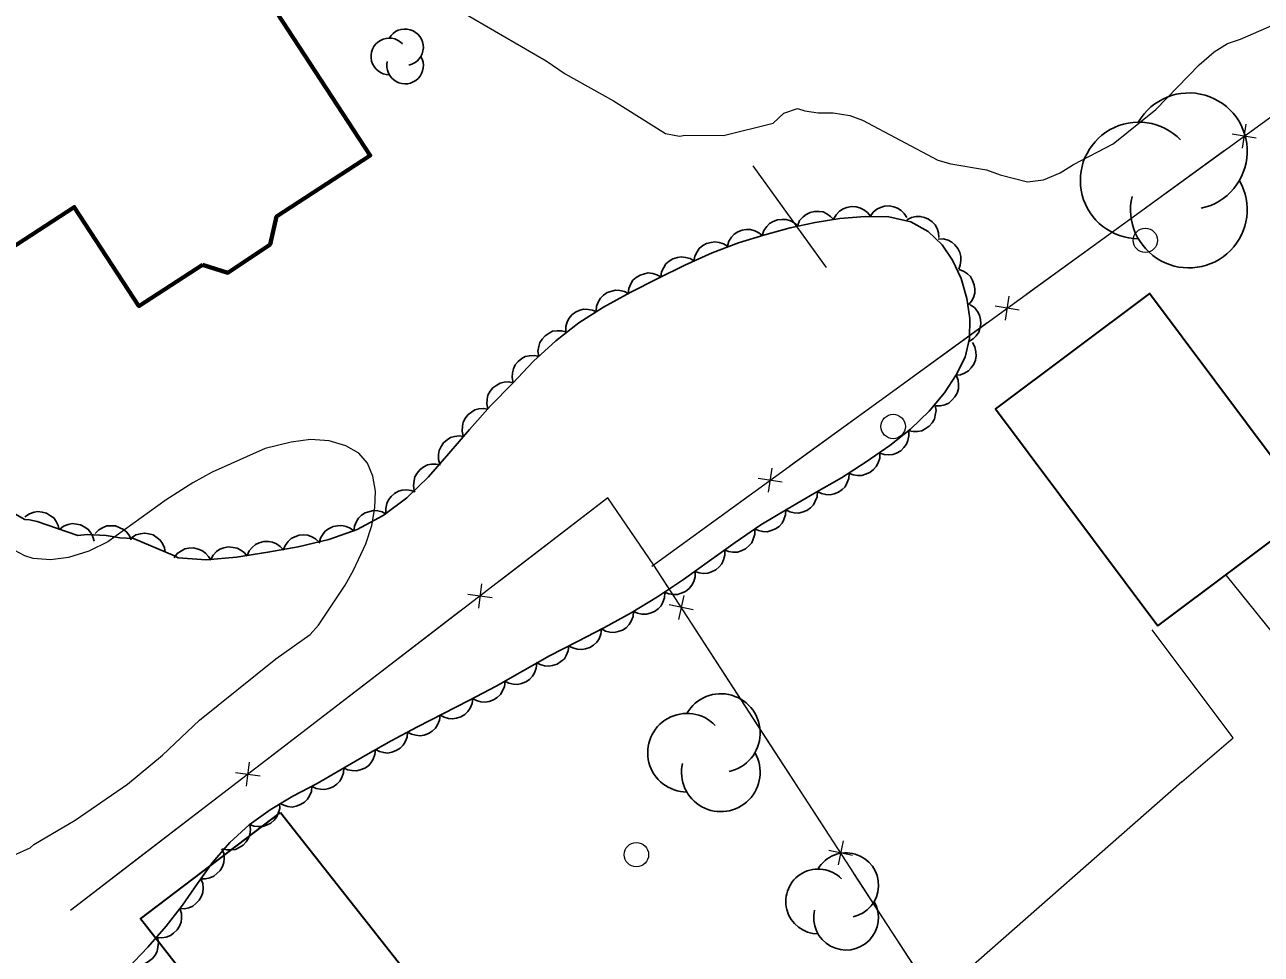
# Model space of a CAD drawing. Extents: x 356765 to 358572, y 5103174 to 5104650.
# Drawn here: x 358012.8 to 358063.4, y 5103756.4 to 5103794.5 of the extents above; entities that cross this region are included whole.
import ezdxf

# ---------------------------------------------------------------- set-up
doc = ezdxf.new("R2010")
doc.units = 0
doc.header["$LTSCALE"] = 0.6
doc.linetypes.add('DOT_DASHED', pattern=[7.7, 5, -1.2, 0.3, -1.2])
for name, color, linetype, lineweight in [('19', 7, 'Continuous', 13), ('2', 7, 'Continuous', 13), ('31', 7, 'Continuous', 70), ('36', 7, 'Continuous', 13), ('37', 7, 'Continuous', 13), ('44', 7, 'Continuous', 25)]:
    doc.layers.add(name, color=color, linetype=linetype, lineweight=lineweight)

msp = doc.modelspace()

# ---------------------------------------------------------------- linework, layer by layer
at = {"layer": '19'}
msp.add_line((358060.17, 5103763.45), (358050.06, 5103754.58), dxfattribs=at)
for points in [[(358061.98, 5103771.91), (358065.47, 5103767.59)], [(358060.17, 5103763.45), (358062.28, 5103765.25), (358058.95, 5103769.68)]]:
    msp.add_lwpolyline(points, dxfattribs=at)
at = {"layer": '2'}
for points in [[(358030.74, 5103794.98), (358034.12, 5103793.01), (358034.9, 5103792.48), (358036.88, 5103791.36), (358039.02, 5103790.03), (358039.59, 5103789.92), (358039.82, 5103789.96), (358041.39, 5103789.94), (358043.42, 5103790.45), (358043.86, 5103790.86), (358044.42, 5103791.05), (358044.72, 5103790.95), (358045.27, 5103790.87), (358045.88, 5103790.87), (358046.57, 5103790.76), (358047.08, 5103790.57), (358050.17, 5103788.93), (358050.7, 5103788.78), (358052.17, 5103788.54), (358052.73, 5103788.34), (358053.85, 5103788.04), (358054.5, 5103788.13), (358055.18, 5103788.41), (358055.73, 5103788.75), (358057.36, 5103789.61), (358059.11, 5103791.01), (358060.88, 5103792.84), (358061.5, 5103793.37), (358062.04, 5103793.71), (358062.58, 5103793.9), (358065.99, 5103795.38)], [(358012.31, 5103760.45), (358012.98, 5103760.75), (358013.13, 5103760.88), (358014.83, 5103761.88), (358016.97, 5103763.36), (358018.4, 5103764.55), (358019.92, 5103765.98), (358023.05, 5103768.5), (358024.46, 5103769.49), (358024.79, 5103769.87), (358025.89, 5103771.51), (358026.23, 5103772.13), (358026.73, 5103773.21), (358026.98, 5103773.96), (358027.1, 5103774.68), (358027.13, 5103775.36), (358027.02, 5103775.98), (358026.8, 5103776.51), (358026.45, 5103776.93), (358025.92, 5103777.22), (358025.24, 5103777.43), (358024.47, 5103777.49), (358023.68, 5103777.38), (358022.61, 5103777.12), (358020.44, 5103776.15), (358019.65, 5103775.71), (358018.56, 5103775.01), (358016.17, 5103773.29), (358015.38, 5103772.91), (358014.56, 5103772.65), (358013.82, 5103772.55), (358013.1, 5103772.61), (358012.77, 5103772.71), (358012.15, 5103773.05)]]:
    msp.add_lwpolyline(points, dxfattribs=at)
at = {"layer": '31'}
msp.add_lwpolyline([(358020.04, 5103784.65), (358021.08, 5103784.32), (358022.81, 5103785.48), (358023.08, 5103786.63), (358026.92, 5103789.13), (358021.07, 5103798.09), (358017.77, 5103795.96), (358013.57, 5103802.41), (358008.53, 5103799.13), (358007.33, 5103798.34), (358011.5, 5103791.95), (358007.74, 5103789.5), (358010.98, 5103784.53), (358014.79, 5103787.01), (358017.44, 5103782.95)], close=True, dxfattribs=at)
at = {"layer": '31', "lineweight": 35}
for points in [[(358059.19, 5103769.85), (358065.5, 5103774.58), (358058.85, 5103783.47), (358052.54, 5103778.74), (358059.19, 5103769.85)], [(358023.24, 5103762.2), (358029.12, 5103754.72), (358023.52, 5103750.13), (358017.51, 5103757.84), (358023.24, 5103762.2)]]:
    msp.add_lwpolyline(points, close=True, dxfattribs=at)
at = {"layer": '36'}
for centre in [(358058.6738, 5103785.6471), (358048.343, 5103778.018), (358037.8222, 5103760.4654)]:
    msp.add_circle(centre, 0.5, dxfattribs=at)
at = {"layer": '37'}
for p, q in [((358038.45, 5103772.29), (358065.23, 5103791.74)), ((358063.22, 5103789.84), (358062.23, 5103790)), ((358062.65, 5103789.43), (358062.8, 5103790.41)), ((358057.87, 5103786.39), (358061.91, 5103789.33)), ((358042.59, 5103788.7), (358045.6, 5103784.54)), ((358042.59, 5103788.7), (358045.52, 5103784.65)), ((358053.82, 5103783.46), (358057.87, 5103786.39)), ((358053.51, 5103782.79), (358052.52, 5103782.95)), ((358052.94, 5103782.37), (358053.09, 5103783.36)), ((358048.16, 5103779.34), (358052.2, 5103782.28)), ((358044.11, 5103776.4), (358048.16, 5103779.34)), ((358043.23, 5103775.32), (358043.38, 5103776.31)), ((358043.8, 5103775.74), (358042.81, 5103775.89)), ((358038.45, 5103772.29), (358042.5, 5103775.23)), ((358036.17, 5103774.73), (358032.21, 5103771.68)), ((358031.48, 5103771.57), (358031.35, 5103770.57)), ((358030.92, 5103771.14), (358031.91, 5103771.01)), ((358040.15, 5103770.5), (358039.17, 5103770.71)), ((358039.76, 5103771.09), (358039.55, 5103770.11)), ((358030.62, 5103770.46), (358026.66, 5103767.42)), ((358042.92, 5103765.57), (358040.2, 5103769.77)), ((358026.66, 5103767.42), (358022.69, 5103764.37)), ((358045.65, 5103761.38), (358042.92, 5103765.57)), ((358021.96, 5103764.26), (358021.83, 5103763.27)), ((358021.4, 5103763.83), (358022.4, 5103763.7)), ((358021.11, 5103763.15), (358017.14, 5103760.11)), ((358046.68, 5103760.43), (358045.7, 5103760.64)), ((358046.29, 5103761.03), (358046.09, 5103760.05)), ((358017.14, 5103760.11), (358014.63, 5103758.18)), ((358049.46, 5103755.51), (358046.73, 5103759.7))]:
    msp.add_line(p, q, dxfattribs=at)
for points in [[(358055.99, 5103745.44), (358038.53, 5103772.34), (358036.65, 5103775.09), (358014.63, 5103758.18)], [(358039.11, 5103771.44), (358038.53, 5103772.34), (358036.65, 5103775.09), (358036.17, 5103774.73)]]:
    msp.add_lwpolyline(points, dxfattribs=at)
at = {"layer": '44'}
for points in [[(358045.9, 5103786.52), (358046.01, 5103786.7), (358046.15, 5103786.84), (358046.29, 5103786.94), (358046.45, 5103787), (358046.63, 5103787.03), (358046.82, 5103787.02), (358046.98, 5103786.98), (358047.14, 5103786.9), (358047.29, 5103786.79), (358047.4, 5103786.65)], [(358047.4, 5103786.63), (358047.52, 5103786.8), (358047.68, 5103786.92), (358047.82, 5103787), (358047.99, 5103787.05), (358048.18, 5103787.06), (358048.37, 5103787.02), (358048.52, 5103786.97), (358048.67, 5103786.87), (358048.8, 5103786.75), (358048.9, 5103786.59)], [(358042.98, 5103785.85), (358043.05, 5103786.05), (358043.17, 5103786.22), (358043.28, 5103786.34), (358043.43, 5103786.42), (358043.61, 5103786.49), (358043.8, 5103786.5), (358043.96, 5103786.5), (358044.13, 5103786.45), (358044.29, 5103786.36), (358044.43, 5103786.24)], [(358044.43, 5103786.27), (358044.51, 5103786.46), (358044.65, 5103786.61), (358044.78, 5103786.71), (358044.94, 5103786.79), (358045.12, 5103786.83), (358045.31, 5103786.83), (358045.47, 5103786.81), (358045.63, 5103786.74), (358045.78, 5103786.63), (358045.91, 5103786.5)], [(358048.9, 5103786.49), (358049.09, 5103786.59), (358049.29, 5103786.63), (358049.45, 5103786.63), (358049.62, 5103786.59), (358049.79, 5103786.52), (358049.94, 5103786.4), (358050.06, 5103786.28), (358050.14, 5103786.13), (358050.2, 5103785.95), (358050.21, 5103785.77)], [(358041.55, 5103785.41), (358041.61, 5103785.61), (358041.72, 5103785.78), (358041.83, 5103785.9), (358041.98, 5103785.99), (358042.15, 5103786.06), (358042.34, 5103786.09), (358042.5, 5103786.09), (358042.67, 5103786.04), (358042.84, 5103785.96), (358042.98, 5103785.85)], [(358040.18, 5103784.79), (358040.21, 5103785), (358040.31, 5103785.18), (358040.4, 5103785.32), (358040.54, 5103785.43), (358040.7, 5103785.52), (358040.88, 5103785.56), (358041.04, 5103785.59), (358041.22, 5103785.56), (358041.39, 5103785.5), (358041.55, 5103785.41)], [(358050.18, 5103785.7), (358050.39, 5103785.71), (358050.59, 5103785.65), (358050.74, 5103785.58), (358050.87, 5103785.46), (358050.99, 5103785.32), (358051.07, 5103785.15), (358051.12, 5103784.99), (358051.12, 5103784.82), (358051.09, 5103784.63), (358051.03, 5103784.47)], [(358038.82, 5103784.15), (358038.85, 5103784.36), (358038.94, 5103784.54), (358039.03, 5103784.68), (358039.16, 5103784.79), (358039.32, 5103784.89), (358039.5, 5103784.94), (358039.66, 5103784.97), (358039.84, 5103784.95), (358040.02, 5103784.9), (358040.17, 5103784.81)], [(358051.03, 5103784.45), (358051.22, 5103784.39), (358051.39, 5103784.27), (358051.51, 5103784.16), (358051.6, 5103784), (358051.66, 5103783.83), (358051.69, 5103783.64), (358051.69, 5103783.48), (358051.63, 5103783.31), (358051.55, 5103783.15), (358051.43, 5103783.01)], [(358037.48, 5103783.47), (358037.51, 5103783.68), (358037.59, 5103783.86), (358037.68, 5103784.01), (358037.81, 5103784.12), (358037.97, 5103784.22), (358038.15, 5103784.28), (358038.31, 5103784.31), (358038.49, 5103784.29), (358038.66, 5103784.24), (358038.82, 5103784.15)], [(358036.17, 5103782.74), (358036.19, 5103782.95), (358036.27, 5103783.14), (358036.35, 5103783.28), (358036.48, 5103783.4), (358036.63, 5103783.51), (358036.81, 5103783.57), (358036.97, 5103783.61), (358037.15, 5103783.59), (358037.33, 5103783.55), (358037.49, 5103783.47)], [(358051.5, 5103783.01), (358051.67, 5103782.89), (358051.8, 5103782.73), (358051.88, 5103782.58), (358051.92, 5103782.41), (358051.93, 5103782.23), (358051.9, 5103782.04), (358051.85, 5103781.88), (358051.75, 5103781.74), (358051.62, 5103781.61), (358051.47, 5103781.51)], [(358034.93, 5103781.91), (358034.93, 5103782.12), (358034.99, 5103782.31), (358035.07, 5103782.46), (358035.18, 5103782.59), (358035.33, 5103782.7), (358035.51, 5103782.78), (358035.66, 5103782.83), (358035.84, 5103782.82), (358036.02, 5103782.79), (358036.19, 5103782.72)], [(358033.82, 5103780.89), (358033.79, 5103781.1), (358033.82, 5103781.3), (358033.86, 5103781.46), (358033.96, 5103781.6), (358034.09, 5103781.74), (358034.25, 5103781.84), (358034.39, 5103781.92), (358034.57, 5103781.94), (358034.75, 5103781.94), (358034.93, 5103781.9)], [(358051.59, 5103781.46), (358051.69, 5103781.28), (358051.73, 5103781.08), (358051.75, 5103780.92), (358051.71, 5103780.74), (358051.65, 5103780.57), (358051.54, 5103780.42), (358051.43, 5103780.3), (358051.27, 5103780.21), (358051.1, 5103780.14), (358050.92, 5103780.12)], [(358032.77, 5103779.81), (358032.73, 5103780.02), (358032.74, 5103780.22), (358032.78, 5103780.38), (358032.86, 5103780.54), (358032.98, 5103780.68), (358033.13, 5103780.8), (358033.27, 5103780.88), (358033.44, 5103780.92), (358033.63, 5103780.93), (358033.8, 5103780.9)], [(358031.73, 5103778.74), (358031.69, 5103778.94), (358031.71, 5103779.14), (358031.74, 5103779.3), (358031.83, 5103779.46), (358031.94, 5103779.6), (358032.1, 5103779.71), (358032.24, 5103779.8), (358032.41, 5103779.84), (358032.6, 5103779.85), (358032.77, 5103779.81)], [(358050.92, 5103780.12), (358051, 5103779.92), (358051.02, 5103779.72), (358051.02, 5103779.56), (358050.96, 5103779.39), (358050.87, 5103779.23), (358050.74, 5103779.09), (358050.62, 5103778.98), (358050.46, 5103778.91), (358050.28, 5103778.87), (358050.1, 5103778.86)], [(358050.06, 5103778.88), (358050.1, 5103778.68), (358050.07, 5103778.48), (358050.03, 5103778.32), (358049.94, 5103778.17), (358049.82, 5103778.03), (358049.66, 5103777.92), (358049.52, 5103777.84), (358049.34, 5103777.81), (358049.16, 5103777.81), (358048.98, 5103777.84)], [(358030.73, 5103777.62), (358030.68, 5103777.82), (358030.69, 5103778.03), (358030.72, 5103778.19), (358030.8, 5103778.35), (358030.91, 5103778.49), (358031.06, 5103778.61), (358031.2, 5103778.7), (358031.37, 5103778.74), (358031.56, 5103778.76), (358031.73, 5103778.73)], [(358048.98, 5103777.85), (358048.99, 5103777.64), (358048.95, 5103777.44), (358048.89, 5103777.29), (358048.78, 5103777.15), (358048.65, 5103777.02), (358048.48, 5103776.93), (358048.33, 5103776.87), (358048.15, 5103776.85), (358047.97, 5103776.87), (358047.8, 5103776.92)], [(358029.77, 5103776.47), (358029.71, 5103776.67), (358029.71, 5103776.87), (358029.74, 5103777.04), (358029.82, 5103777.2), (358029.92, 5103777.35), (358030.07, 5103777.47), (358030.2, 5103777.56), (358030.37, 5103777.61), (358030.56, 5103777.63), (358030.74, 5103777.61)], [(358047.79, 5103776.93), (358047.79, 5103776.72), (358047.73, 5103776.53), (358047.65, 5103776.38), (358047.54, 5103776.25), (358047.39, 5103776.13), (358047.21, 5103776.06), (358047.06, 5103776.01), (358046.88, 5103776.01), (358046.7, 5103776.04), (358046.53, 5103776.11)], [(358028.72, 5103775.39), (358028.69, 5103775.6), (358028.71, 5103775.8), (358028.75, 5103775.96), (358028.84, 5103776.11), (358028.96, 5103776.25), (358029.11, 5103776.36), (358029.26, 5103776.44), (358029.43, 5103776.47), (358029.61, 5103776.48), (358029.79, 5103776.45)], [(358046.54, 5103776.1), (358046.53, 5103775.89), (358046.45, 5103775.7), (358046.37, 5103775.55), (358046.25, 5103775.43), (358046.1, 5103775.32), (358045.92, 5103775.26), (358045.76, 5103775.22), (358045.58, 5103775.23), (358045.4, 5103775.27), (358045.24, 5103775.35)], [(358027.56, 5103774.45), (358027.55, 5103774.66), (358027.6, 5103774.86), (358027.66, 5103775.01), (358027.77, 5103775.15), (358027.91, 5103775.27), (358028.08, 5103775.36), (358028.23, 5103775.41), (358028.41, 5103775.42), (358028.59, 5103775.4), (358028.76, 5103775.34)], [(358045.24, 5103775.35), (358045.23, 5103775.14), (358045.15, 5103774.95), (358045.08, 5103774.81), (358044.95, 5103774.68), (358044.8, 5103774.58), (358044.62, 5103774.51), (358044.46, 5103774.47), (358044.29, 5103774.48), (358044.11, 5103774.52), (358043.94, 5103774.6)], [(358012.77, 5103774.32), (358012.95, 5103774.44), (358013.14, 5103774.5), (358013.3, 5103774.53), (358013.48, 5103774.51), (358013.65, 5103774.46), (358013.82, 5103774.36), (358013.95, 5103774.27), (358014.05, 5103774.12), (358014.13, 5103773.96), (358014.17, 5103773.78)], [(358026.25, 5103773.72), (358026.27, 5103773.93), (358026.35, 5103774.12), (358026.43, 5103774.26), (358026.56, 5103774.38), (358026.71, 5103774.48), (358026.9, 5103774.54), (358027.05, 5103774.58), (358027.23, 5103774.56), (358027.41, 5103774.52), (358027.57, 5103774.43)], [(358043.94, 5103774.6), (358043.93, 5103774.39), (358043.86, 5103774.2), (358043.79, 5103774.05), (358043.67, 5103773.92), (358043.52, 5103773.82), (358043.34, 5103773.75), (358043.18, 5103773.7), (358043, 5103773.71), (358042.82, 5103773.75), (358042.66, 5103773.82)], [(358014.18, 5103773.8), (358014.35, 5103773.93), (358014.54, 5103774), (358014.7, 5103774.04), (358014.88, 5103774.02), (358015.05, 5103773.98), (358015.22, 5103773.89), (358015.36, 5103773.8), (358015.47, 5103773.66), (358015.55, 5103773.5), (358015.6, 5103773.32)], [(358015.64, 5103773.63), (358015.79, 5103773.78), (358015.97, 5103773.88), (358016.12, 5103773.94), (358016.3, 5103773.95), (358016.48, 5103773.94), (358016.66, 5103773.87), (358016.81, 5103773.8), (358016.94, 5103773.68), (358017.05, 5103773.53), (358017.12, 5103773.37)], [(358024.83, 5103773.24), (358024.88, 5103773.44), (358024.99, 5103773.62), (358025.09, 5103773.74), (358025.24, 5103773.84), (358025.4, 5103773.92), (358025.59, 5103773.95), (358025.75, 5103773.96), (358025.93, 5103773.92), (358026.1, 5103773.85), (358026.24, 5103773.74)], [(358042.67, 5103773.81), (358042.67, 5103773.6), (358042.61, 5103773.4), (358042.55, 5103773.25), (358042.43, 5103773.12), (358042.29, 5103773), (358042.11, 5103772.92), (358041.96, 5103772.87), (358041.78, 5103772.87), (358041.6, 5103772.89), (358041.43, 5103772.96)], [(358017.13, 5103773.45), (358017.31, 5103773.57), (358017.5, 5103773.62), (358017.67, 5103773.65), (358017.84, 5103773.62), (358018.02, 5103773.57), (358018.18, 5103773.46), (358018.31, 5103773.36), (358018.4, 5103773.22), (358018.48, 5103773.05), (358018.52, 5103772.87)], [(358021.87, 5103772.73), (358021.95, 5103772.92), (358022.09, 5103773.07), (358022.21, 5103773.18), (358022.37, 5103773.25), (358022.55, 5103773.3), (358022.75, 5103773.3), (358022.91, 5103773.28), (358023.07, 5103773.21), (358023.22, 5103773.1), (358023.35, 5103772.97)], [(358023.35, 5103772.95), (358023.43, 5103773.14), (358023.55, 5103773.3), (358023.67, 5103773.42), (358023.83, 5103773.5), (358024, 5103773.56), (358024.19, 5103773.57), (358024.36, 5103773.56), (358024.52, 5103773.5), (358024.68, 5103773.41), (358024.81, 5103773.29)], [(358018.88, 5103772.64), (358019.01, 5103772.81), (358019.18, 5103772.92), (358019.32, 5103773), (358019.49, 5103773.03), (358019.68, 5103773.04), (358019.87, 5103772.99), (358020.02, 5103772.94), (358020.16, 5103772.83), (358020.29, 5103772.69), (358020.38, 5103772.54)], [(358020.38, 5103772.57), (358020.48, 5103772.75), (358020.62, 5103772.89), (358020.76, 5103772.99), (358020.92, 5103773.05), (358021.1, 5103773.08), (358021.3, 5103773.06), (358021.46, 5103773.03), (358021.61, 5103772.95), (358021.76, 5103772.84), (358021.87, 5103772.7)], [(358041.44, 5103772.95), (358041.44, 5103772.74), (358041.39, 5103772.55), (358041.32, 5103772.39), (358041.21, 5103772.26), (358041.07, 5103772.14), (358040.9, 5103772.06), (358040.75, 5103772), (358040.57, 5103771.99), (358040.39, 5103772.02), (358040.22, 5103772.08)], [(358040.23, 5103772.06), (358040.23, 5103771.85), (358040.17, 5103771.66), (358040.1, 5103771.51), (358039.98, 5103771.38), (358039.84, 5103771.26), (358039.66, 5103771.18), (358039.51, 5103771.13), (358039.33, 5103771.13), (358039.15, 5103771.16), (358038.98, 5103771.23)], [(358038.99, 5103771.21), (358038.98, 5103771), (358038.91, 5103770.81), (358038.84, 5103770.67), (358038.71, 5103770.54), (358038.56, 5103770.43), (358038.39, 5103770.36), (358038.23, 5103770.32), (358038.05, 5103770.33), (358037.87, 5103770.36), (358037.71, 5103770.44)], [(358037.71, 5103770.43), (358037.69, 5103770.23), (358037.61, 5103770.04), (358037.53, 5103769.9), (358037.4, 5103769.77), (358037.25, 5103769.67), (358037.07, 5103769.61), (358036.91, 5103769.57), (358036.73, 5103769.59), (358036.55, 5103769.63), (358036.39, 5103769.72)], [(358036.39, 5103769.72), (358036.37, 5103769.51), (358036.29, 5103769.32), (358036.2, 5103769.18), (358036.07, 5103769.06), (358035.92, 5103768.96), (358035.73, 5103768.91), (358035.58, 5103768.87), (358035.4, 5103768.89), (358035.22, 5103768.94), (358035.06, 5103769.02)], [(358035.06, 5103769.03), (358035.03, 5103768.82), (358034.95, 5103768.63), (358034.87, 5103768.49), (358034.73, 5103768.38), (358034.58, 5103768.28), (358034.39, 5103768.22), (358034.23, 5103768.19), (358034.06, 5103768.21), (358033.88, 5103768.26), (358033.72, 5103768.35)], [(358033.74, 5103768.32), (358033.72, 5103768.11), (358033.65, 5103767.92), (358033.57, 5103767.78), (358033.44, 5103767.65), (358033.29, 5103767.55), (358033.11, 5103767.48), (358032.95, 5103767.44), (358032.78, 5103767.46), (358032.6, 5103767.5), (358032.43, 5103767.58)], [(358032.44, 5103767.57), (358032.42, 5103767.36), (358032.34, 5103767.18), (358032.25, 5103767.03), (358032.12, 5103766.91), (358031.97, 5103766.81), (358031.79, 5103766.75), (358031.63, 5103766.72), (358031.45, 5103766.73), (358031.27, 5103766.78), (358031.11, 5103766.87)], [(358031.12, 5103766.86), (358031.09, 5103766.66), (358031.01, 5103766.47), (358030.92, 5103766.33), (358030.79, 5103766.21), (358030.63, 5103766.12), (358030.45, 5103766.06), (358030.29, 5103766.03), (358030.12, 5103766.05), (358029.94, 5103766.1), (358029.78, 5103766.18)], [(358029.78, 5103766.18), (358029.76, 5103765.98), (358029.67, 5103765.79), (358029.59, 5103765.65), (358029.46, 5103765.53), (358029.3, 5103765.43), (358029.12, 5103765.37), (358028.96, 5103765.34), (358028.79, 5103765.36), (358028.61, 5103765.41), (358028.45, 5103765.49)], [(358028.45, 5103765.49), (358028.43, 5103765.28), (358028.35, 5103765.09), (358028.27, 5103764.95), (358028.14, 5103764.83), (358027.98, 5103764.73), (358027.8, 5103764.67), (358027.64, 5103764.63), (358027.47, 5103764.65), (358027.29, 5103764.7), (358027.13, 5103764.78)], [(358027.13, 5103764.78), (358027.11, 5103764.57), (358027.04, 5103764.38), (358026.96, 5103764.24), (358026.84, 5103764.11), (358026.69, 5103764.01), (358026.51, 5103763.94), (358026.35, 5103763.9), (358026.17, 5103763.91), (358025.99, 5103763.95), (358025.83, 5103764.03)], [(358025.83, 5103764.03), (358025.82, 5103763.82), (358025.75, 5103763.63), (358025.67, 5103763.48), (358025.55, 5103763.36), (358025.4, 5103763.25), (358025.22, 5103763.18), (358025.06, 5103763.14), (358024.88, 5103763.15), (358024.7, 5103763.18), (358024.54, 5103763.26)], [(358024.53, 5103763.27), (358024.51, 5103763.06), (358024.43, 5103762.88), (358024.35, 5103762.74), (358024.22, 5103762.62), (358024.06, 5103762.52), (358023.88, 5103762.46), (358023.72, 5103762.42), (358023.54, 5103762.44), (358023.37, 5103762.49), (358023.21, 5103762.57)], [(358023.2, 5103762.57), (358023.21, 5103762.36), (358023.15, 5103762.17), (358023.09, 5103762.02), (358022.98, 5103761.88), (358022.84, 5103761.76), (358022.66, 5103761.68), (358022.51, 5103761.62), (358022.33, 5103761.62), (358022.15, 5103761.64), (358021.98, 5103761.71)], [(358021.98, 5103761.71), (358022.01, 5103761.5), (358021.98, 5103761.3), (358021.93, 5103761.14), (358021.83, 5103760.99), (358021.71, 5103760.86), (358021.54, 5103760.76), (358021.4, 5103760.68), (358021.22, 5103760.66), (358021.04, 5103760.66), (358020.86, 5103760.7)], [(358020.84, 5103760.71), (358020.92, 5103760.52), (358020.93, 5103760.31), (358020.92, 5103760.15), (358020.86, 5103759.98), (358020.77, 5103759.82), (358020.63, 5103759.69), (358020.51, 5103759.59), (358020.34, 5103759.52), (358020.16, 5103759.48), (358019.98, 5103759.48)], [(358019.98, 5103759.48), (358020.06, 5103759.29), (358020.07, 5103759.09), (358020.06, 5103758.92), (358020, 5103758.76), (358019.91, 5103758.6), (358019.77, 5103758.46), (358019.65, 5103758.36), (358019.48, 5103758.29), (358019.3, 5103758.25), (358019.12, 5103758.26)], [(358019.11, 5103758.26), (358019.18, 5103758.06), (358019.19, 5103757.86), (358019.17, 5103757.7), (358019.1, 5103757.53), (358019, 5103757.38), (358018.86, 5103757.25), (358018.73, 5103757.15), (358018.56, 5103757.09), (358018.38, 5103757.06), (358018.2, 5103757.07)], [(358018.2, 5103757.07), (358018.24, 5103756.87), (358018.22, 5103756.67), (358018.19, 5103756.5), (358018.1, 5103756.35), (358017.99, 5103756.21), (358017.83, 5103756.09), (358017.69, 5103756.01), (358017.52, 5103755.97), (358017.33, 5103755.96), (358017.16, 5103755.99)]]:
    msp.add_lwpolyline(points, dxfattribs=at)
at = {"layer": '44', "linetype": 'DOT_DASHED'}
for points in [[(358018.9, 5103772.71), (358019.05, 5103772.63), (358020.2, 5103772.55), (358021.44, 5103772.66), (358022.72, 5103772.87), (358023.97, 5103773.09), (358025.22, 5103773.38), (358026.38, 5103773.79), (358027.45, 5103774.37), (358028.42, 5103775.09), (358029.3, 5103775.96), (358030.14, 5103776.91), (358030.98, 5103777.9), (358031.85, 5103778.86), (358032.74, 5103779.78), (358033.6, 5103780.69), (358034.52, 5103781.53), (358035.47, 5103782.26), (358036.48, 5103782.91), (358037.56, 5103783.51), (358038.7, 5103784.09), (358039.81, 5103784.63), (358040.93, 5103785.13), (358042.01, 5103785.55), (358043.08, 5103785.88), (358044.12, 5103786.16), (358045.14, 5103786.38), (358046.16, 5103786.54), (358047.2, 5103786.63), (358048.17, 5103786.61), (358049.07, 5103786.4), (358049.78, 5103786.01), (358050.35, 5103785.46), (358050.78, 5103784.83), (358051.13, 5103784.08), (358051.36, 5103783.26), (358051.49, 5103782.45), (358051.47, 5103781.63), (358051.29, 5103780.86), (358050.93, 5103780.13), (358050.45, 5103779.4), (358049.82, 5103778.65), (358049.05, 5103777.91), (358048.2, 5103777.24), (358047.24, 5103776.57), (358046.22, 5103775.91), (358045.12, 5103775.28), (358044, 5103774.63), (358042.92, 5103773.98), (358041.87, 5103773.26), (358040.82, 5103772.51), (358039.75, 5103771.74), (358038.69, 5103771.03), (358037.61, 5103770.38), (358036.51, 5103769.78), (358035.38, 5103769.19), (358034.26, 5103768.62), (358033.16, 5103767.99), (358032.08, 5103767.38), (358030.99, 5103766.8), (358029.89, 5103766.24), (358028.85, 5103765.7), (358027.78, 5103765.13), (358026.73, 5103764.55), (358025.72, 5103763.96), (358024.74, 5103763.38), (358023.75, 5103762.86), (358022.82, 5103762.3), (358021.96, 5103761.69), (358021.16, 5103760.97), (358020.45, 5103760.15), (358019.84, 5103759.28), (358019.22, 5103758.4), (358018.56, 5103757.54), (358017.81, 5103756.67), (358016.97, 5103755.8)], [(358011.88, 5103774.71), (358012.76, 5103774.21), (358012.96, 5103774.19), (358013.27, 5103774.13), (358013.66, 5103773.98), (358014.93, 5103773.55), (358015.32, 5103773.59), (358016.09, 5103773.55), (358016.66, 5103773.45), (358017.21, 5103773.42), (358018.9, 5103772.71)]]:
    msp.add_lwpolyline(points, dxfattribs=at)
at = {"layer": '44'}
for centre, radius, start, end in [((358028.3432, 5103793.562), 0.7499, 282.26917, 149.72626), ((358027.6983, 5103793.187), 0.7499, 44.11537, 269.80396), ((358028.3432, 5103792.8121), 0.7499, 166.93686, 29.62122), ((358060.4585, 5103789.2997), 2.3907, 282.26917, 149.72626), ((358058.4025, 5103788.1043), 2.3907, 44.11537, 269.80396), ((358060.4585, 5103786.9089), 2.3907, 166.93686, 29.62122), ((358041.2829, 5103765.4522), 1.6111, 282.26917, 149.72626), ((358039.8973, 5103764.6466), 1.6111, 44.11537, 269.80396), ((358041.2829, 5103763.841), 1.6111, 166.93686, 29.62122), ((358046.4149, 5103759.2144), 1.3285, 282.26917, 149.72626), ((358045.2724, 5103758.5502), 1.3285, 44.11537, 269.80396), ((358046.4149, 5103757.8859), 1.3285, 166.93686, 29.62122)]:
    msp.add_arc(centre, radius, start, end, dxfattribs=at)

doc.saveas('drawing.dxf')
